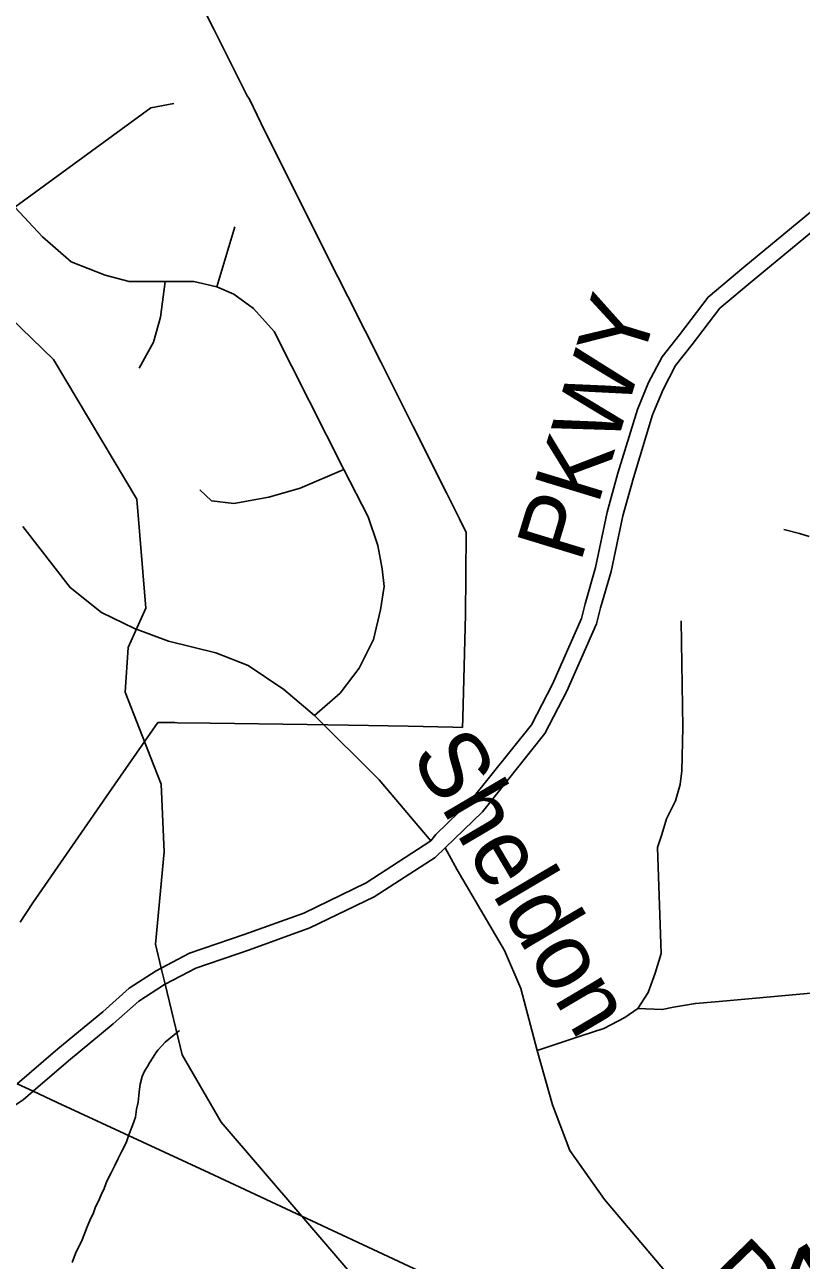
# Model space of a CAD drawing. Extents: x 2001466 to 31450019, y -30647475 to 847247.
# Drawn here: x 2054586 to 2056764, y 750972 to 754438 of the extents above; entities that cross this region are included whole.
import ezdxf

# ---------------------------------------------------------------- set-up
doc = ezdxf.new("R2010")
doc.units = 0
for name, color, linetype in [('Exist Boundary Political City Limit New', 7, 'Continuous'), ('Exist Hydrographic Misc Water Feature', 7, 'Continuous'), ('Exist Road Non-System Type 51', 7, 'Continuous'), ('Exist Road Non-System Type 51 Label', 7, 'Continuous'), ('Exist Road Secondary Type 51 Number Label', 7, 'Continuous'), ('Exist Utilities Electrical Transmission Line', 7, 'Continuous'), ('Map Preparation Boundary City Limit Buffer Line', 7, 'Continuous')]:
    doc.layers.add(name, color=color, linetype=linetype)

msp = doc.modelspace()

# ---------------------------------------------------------------- linework, layer by layer
at = {"layer": 'Exist Boundary Political City Limit New'}
msp.add_lwpolyline([(2054573.4, 751921.1), (2054608.8, 751975.5), (2054840, 752308.4), (2054959.8, 752480.8), (2054988, 752480.9), (2055000, 752480.7), (2055005.9, 752480.6), (2055007.5, 752480.6), (2055014.9, 752480.4), (2055106.9, 752479.1), (2055378.9, 752475.1), (2055494.2, 752473.3), (2055662.1, 752470.5), (2055786.8, 752467.6), (2055813.9, 752467.1), (2055814.8, 752493.9), (2055822.8, 752783.5), (2055824, 752891.8), (2055824.4, 753013.5), (2055805.4, 753051.9), (2055769.1, 753125), (2055737.2, 753187.4), (2055720.5, 753222.1), (2055675.5, 753311.4), (2055630.6, 753400.8), (2055585.8, 753490.2), (2055540.8, 753579.6), (2055492.4, 753675.9), (2055436.9, 753786.3), (2055352.1, 753955.4), (2055259.6, 754139.9), (2055217, 754228.9), (2055210.1, 754239), (2055115.9, 754427.1), (2054996, 754666.6)], dxfattribs=at)
at = {"layer": 'Exist Hydrographic Misc Water Feature'}
for p, q in [((2054980.2, 751746.8), (2054969.3, 751792)), ((2056151.6, 750178.4), (2055363.2, 751096.5))]:
    msp.add_line(p, q, dxfattribs=at)
for points in [[(2054948.5, 752360.7), (2054868.1, 752566.3), (2054876.1, 752690.8), (2054926, 752801.4), (2054901.2, 753107), (2054667, 753498.9), (2054424, 753733.5), (2054240.1, 754081.9), (2054290.1, 754566.4), (2054323.1, 754657.6), (2054398.2, 754731.6), (2054581.1, 754816.4), (2054789, 754848.2), (2054825.7, 754898.5)], [(2054969.3, 751792), (2054953, 751859.1), (2054977, 752117.9), (2054969, 752308.3), (2054948.5, 752360.7)], [(2055363.2, 751096.5), (2055137, 751359.9), (2055028.1, 751549.2), (2054980.2, 751746.8)], [(2054930.3, 751516.3), (2054936.2, 751526.3), (2054946.5, 751542.2), (2054954.5, 751554.4), (2054960.4, 751562.4), (2054980.3, 751584.6), (2054990.1, 751592.4), (2055020.1, 751616.7)], [(2054719.5, 750966.1), (2054728.9, 750991.9), (2054747.2, 751030.1), (2054761.3, 751066.1), (2054768.9, 751084), (2054778.9, 751106), (2054785.1, 751122.1), (2054792.9, 751138.4), (2054800.9, 751156.2), (2054808.9, 751174.1), (2054816.9, 751194), (2054828.6, 751218.1), (2054838.8, 751238.1), (2054848.5, 751258.1), (2054858.7, 751278.1), (2054870.8, 751302.2), (2054878.6, 751324.2), (2054888.4, 751350.3), (2054896.6, 751374.1), (2054900.3, 751396.3), (2054904.6, 751416.3), (2054906.3, 751434.3), (2054908.5, 751452.3), (2054910.4, 751466.2), (2054916.1, 751488.4), (2054922.3, 751502.5), (2054930.3, 751516.3)]]:
    msp.add_lwpolyline(points, dxfattribs=at)
at = {"layer": 'Exist Road Non-System Type 51'}
msp.add_line((2055765.9, 752129.6), (2055798.9, 752067.4), dxfattribs=at)
for points in [[(2055765.9, 752129.6), (2055870.1, 752230.4), (2056045.4, 752449.6), (2056107.3, 752569.1), (2056190.5, 752757.6), (2056201.7, 752802.3), (2056231, 752904.5), (2056263.5, 753060.4), (2056293.5, 753167.6), (2056347.2, 753343.8), (2056376.6, 753415.3), (2056411.9, 753481.8), (2056458.4, 753541), (2056535.9, 753643), (2056632.3, 753723.5), (2056879.2, 753927.2), (2057023.4, 754058.4), (2057099.6, 754148.1), (2057192.6, 754329.8), (2057216, 754410)], [(2054558.6, 753926.1), (2054939.8, 754204.7), (2055005, 754217.2)], [(2054969.3, 751792), (2055048.6, 751833.5), (2055201.4, 751886), (2055368.8, 751946.1), (2055543.9, 752031.5), (2055725.8, 752149.3), (2055739.2, 752166.5), (2055836.7, 752260.8), (2056007.4, 752474.3), (2056066.6, 752588.6), (2056147.7, 752772.3), (2056158.2, 752814), (2056187.2, 752915.3), (2056219.6, 753071.1), (2056250.2, 753180.2), (2056304.6, 753359), (2056335.8, 753434.5), (2056374, 753506.5), (2056422.7, 753568.6), (2056503.1, 753674.3), (2056603.5, 753758.2), (2056849.6, 753961.3)], [(2054979.9, 753717.8), (2054879.6, 753717.8), (2054811.9, 753735.4), (2054716.6, 753773), (2054636.3, 753843.3), (2054558.6, 753926.1)], [(2055125.4, 753702.8), (2055175.5, 753870.9)], [(2054979.9, 753717.8), (2054967.4, 753617.4), (2054947.3, 753547.2), (2054907.2, 753474.4)], [(2055125.4, 753702.8), (2055060.2, 753717.8), (2054979.9, 753717.8)], [(2055481.5, 753190.8), (2055285.9, 753577.3), (2055228.2, 753642.5), (2055173, 753682.7), (2055125.4, 753702.8)], [(2055481.5, 753190.8), (2055358.6, 753138.1), (2055270.8, 753113), (2055173, 753095.4), (2055110.3, 753103), (2055077.7, 753133.1)], [(2055398.7, 752500.7), (2055471.5, 752563.4), (2055524.1, 752633.7), (2055564.3, 752714), (2055584.3, 752796.8), (2055594.4, 752862), (2055589.3, 752912.2), (2055576.8, 752977.5), (2055549.2, 753057.8), (2055481.5, 753190.8)], [(2054580.7, 753030.2), (2054713.6, 752859.5), (2054801.4, 752789.3), (2054894.2, 752744.1), (2054989.5, 752708.9), (2055122.4, 752676.3), (2055213.2, 752641.2), (2055313.5, 752573.4), (2055398.7, 752500.7)], [(2056715.2, 753022.6), (2056759.8, 753010.8), (2056786.9, 753002.3)], [(2056306.4, 751679.1), (2056335.3, 751723.7), (2056354.2, 751777.4), (2056371.2, 751833), (2056361.1, 752130.5), (2056373.1, 752166.9), (2056386.6, 752211), (2056411.5, 752261.1), (2056424.9, 752307), (2056429.2, 752345.1), (2056431.9, 752466.6), (2056427.6, 752766.2)], [(2055398.7, 752500.7), (2055580.3, 752320), (2055725.8, 752149.3)], [(2054980.2, 751746.8), (2055066.5, 751792), (2055216.4, 751843.4), (2055386.4, 751904.5), (2055566, 751992.2), (2055737.7, 752102.3), (2055765.9, 752129.6)], [(2055798.9, 752067.4), (2055932, 751841.8), (2055977.8, 751735), (2056023.6, 751560.9)], [(2054565.5, 751467.5), (2054679.6, 751566), (2054805, 751669.8), (2054879.5, 751735.6), (2054955.3, 751784.7), (2054969.3, 751792)], [(2054610.4, 751446.7), (2054708.8, 751531.5), (2054834.3, 751635.5), (2054906.8, 751699.5), (2054978.1, 751745.7), (2054980.2, 751746.8)], [(2056801.8, 751722.4), (2056533.7, 751698.3), (2056467.3, 751693), (2056406, 751682.4), (2056374.3, 751675.8), (2056306.4, 751679.1)], [(2056023.6, 751560.9), (2056146.7, 751601.7), (2056211, 751622.8), (2056269.2, 751653.2), (2056306.4, 751679.1)], [(2056023.6, 751560.9), (2056066.3, 751408.2), (2056115.2, 751280), (2056212.9, 751142.6), (2056391.5, 750931.3), (2056822.6, 750462.5)], [(2053608.4, 751004.9), (2053722, 751135.6), (2053823.1, 751196.3), (2053946.7, 751244.4), (2054021.8, 751261.5), (2054145.3, 751278.9), (2054264.2, 751287.7), (2054343.8, 751303.9), (2054377.6, 751315.5), (2054479.7, 751355.5), (2054582.4, 751422.5), (2054610.4, 751446.7)]]:
    msp.add_lwpolyline(points, dxfattribs=at)
at = {"layer": 'Exist Utilities Electrical Transmission Line'}
for p, q in [((2054565.5, 751467.5), (2054587.9, 751457.1)), ((2054587.9, 751457.1), (2054610.4, 751446.7)), ((2054610.4, 751446.7), (2054677.7, 751415.4))]:
    msp.add_line(p, q, dxfattribs=at)
for points in [[(2054677.7, 751415.4), (2055103.5, 751217.5), (2055363.2, 751096.5)], [(2055363.2, 751096.5), (2055678, 750949.8), (2056379.3, 750619.4), (2057281.1, 750217), (2058094, 749866.3), (2058722.6, 749598.8)]]:
    msp.add_lwpolyline(points, dxfattribs=at)
at = {"layer": 'Map Preparation Boundary City Limit Buffer Line'}
for points in [[(2054573.4, 751921.1), (2054608.8, 751975.5), (2054840, 752308.4), (2054959.8, 752480.8), (2054988, 752480.9), (2055000, 752480.7), (2055005.9, 752480.6), (2055007.5, 752480.6), (2055014.9, 752480.4), (2055106.9, 752479.1), (2055378.9, 752475.1), (2055494.2, 752473.3), (2055662.1, 752470.5), (2055786.8, 752467.6), (2055813.9, 752467.1), (2055814.8, 752493.9), (2055822.8, 752783.5), (2055824, 752891.8), (2055824.4, 753013.5), (2055805.4, 753051.9), (2055769.1, 753125), (2055737.2, 753187.4), (2055720.5, 753222.1), (2055675.5, 753311.4), (2055630.6, 753400.8), (2055585.8, 753490.2), (2055540.8, 753579.6), (2055492.4, 753675.9), (2055436.9, 753786.3), (2055352.1, 753955.4), (2055259.6, 754139.9), (2055217, 754228.9), (2055210.1, 754239), (2055115.9, 754427.1), (2054996, 754666.6)], [(2054996, 754666.6), (2055115.9, 754427.1), (2055210.1, 754239), (2055217, 754228.9), (2055259.6, 754139.9), (2055352.1, 753955.4), (2055436.9, 753786.3), (2055492.4, 753675.9), (2055540.8, 753579.6), (2055585.8, 753490.2), (2055630.6, 753400.8), (2055675.5, 753311.4), (2055720.5, 753222.1), (2055737.2, 753187.4), (2055769.1, 753125), (2055805.4, 753051.9), (2055824.4, 753013.5), (2055824, 752891.8), (2055822.8, 752783.5), (2055814.8, 752493.9), (2055813.9, 752467.1), (2055786.8, 752467.6), (2055662.1, 752470.5), (2055494.2, 752473.3), (2055378.9, 752475.1), (2055106.9, 752479.1), (2055014.9, 752480.4), (2055007.5, 752480.6), (2055005.9, 752480.6), (2055000, 752480.7), (2054988, 752480.9), (2054959.8, 752480.8), (2054840, 752308.4), (2054608.8, 751975.5), (2054573.4, 751921.1)]]:
    msp.add_lwpolyline(points, dxfattribs=at)

# ---------------------------------------------------------------- texts
at = {"layer": 'Exist Road Non-System Type 51 Label'}
for s, rotation, p in [('PKWY', 73.0544, (2056144.8, 752925.8)), ('Sheldon', 300.548, (2055666.5, 752388.6)), ('Dr.', 314.056, (2056474.1, 750916.7))]:
    msp.add_text(s, height=190, rotation=rotation, dxfattribs=at).set_placement(p)
at = {"layer": 'Exist Road Secondary Type 51 Number Label'}
msp.add_text('3112', height=250, rotation=31.918, dxfattribs=at).set_placement((2056499.7, 750550.7))

doc.saveas('drawing.dxf')
